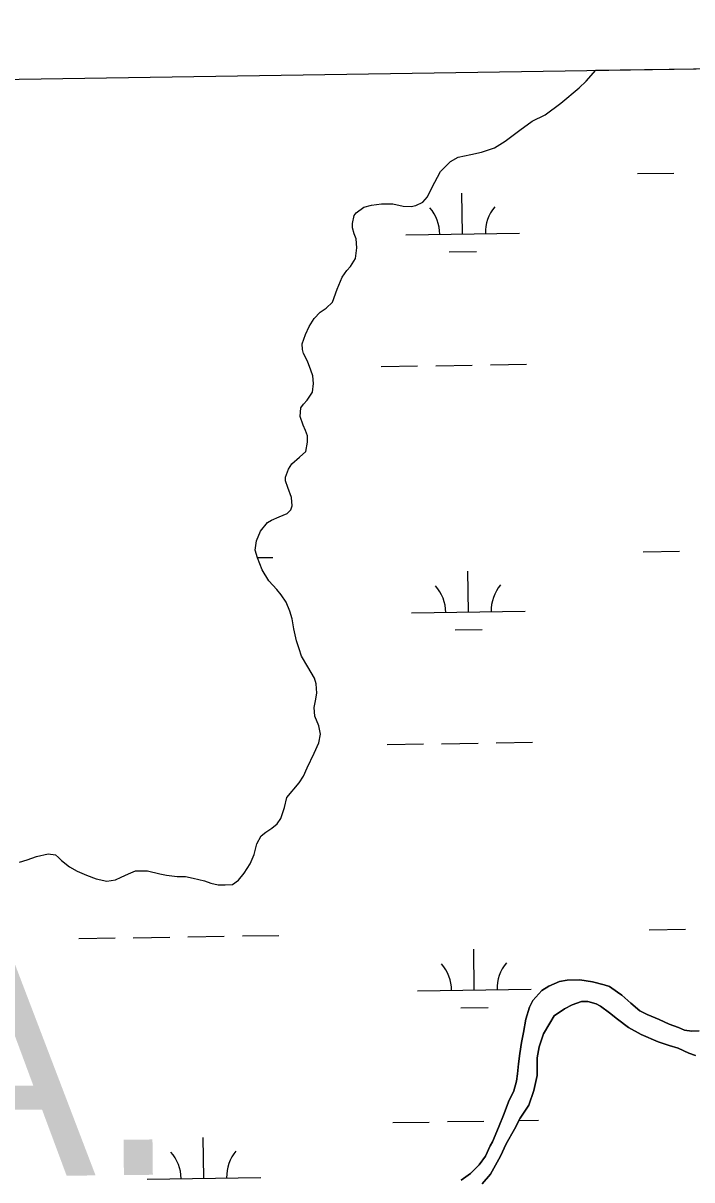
# Model space of a CAD drawing. Extents: x 3823584 to 3861785, y 301729 to 327625.
# Drawn here: x 3856203 to 3856791, y 324809 to 325827 of the extents above; entities that cross this region are included whole.
import ezdxf

# ---------------------------------------------------------------- set-up
doc = ezdxf.new("R2010")
doc.units = 0
for name, color, linetype in [('V-GRID-FRAM', 7, 'Continuous'), ('V-TOPO-GNAM-IDEN', 7, 'Continuous'), ('V-TOPO-SHOR', 7, 'Continuous'), ('V-WETL-SWMP', 7, 'Continuous')]:
    doc.layers.add(name, color=color, linetype=linetype)

msp = doc.modelspace()

# ---------------------------------------------------------------- linework, layer by layer
at = {"layer": 'V-GRID-FRAM'}
msp.add_lwpolyline([(3827552.2, 325336), (3859397.3, 325827), (3859685.5, 307646.8), (3827824.6, 307155.6), (3827552.2, 325336)], dxfattribs=at)
at = {"layer": 'V-TOPO-SHOR'}
for points in [[(3856562.8, 325682.1), (3856570.4, 325696.6), (3856579.2, 325705.2), (3856585.9, 325709), (3856596.9, 325711.3), (3856606.4, 325713.6), (3856617.8, 325717.4), (3856627.3, 325723.2), (3856640, 325732.9), (3856651, 325740.6), (3856662.5, 325746.4), (3856676.3, 325756.5), (3856692.2, 325770.1), (3856698.5, 325776), (3856707, 325785.5)], [(3856387.2, 325069), (3856392.7, 325072.9), (3856397.5, 325079.1), (3856402.7, 325087.3), (3856406.3, 325095.5), (3856408.8, 325104.9), (3856412.4, 325112), (3856416.7, 325115.1), (3856421.9, 325118.6), (3856426.6, 325122.5), (3856429.8, 325127.2), (3856431.4, 325131.5), (3856433, 325136.9), (3856435.1, 325145.6), (3856445.8, 325158.4), (3856449.8, 325164.3), (3856453, 325171.7), (3856459, 325184.7), (3856463.1, 325193.7), (3856464.7, 325201.5), (3856463.2, 325208.6), (3856459.7, 325217.3), (3856459, 325224.8), (3856460.3, 325230.6), (3856461.5, 325237.3), (3856460.8, 325245.6), (3856459.3, 325250.7), (3856453.5, 325260.6), (3856448.1, 325270.1), (3856445.8, 325276.4), (3856443.5, 325283.5), (3856441.2, 325294.1), (3856439.7, 325302.8), (3856437.8, 325309.5), (3856434.4, 325317.4), (3856430.1, 325324.1), (3856426.2, 325328.8), (3856419.2, 325336.4), (3856413.4, 325345.9), (3856409.2, 325356.5), (3856407.3, 325363.2), (3856408.5, 325371.5), (3856411.8, 325380.1), (3856418.1, 325387.5), (3856421.7, 325389.8), (3856428.4, 325392.5), (3856435.5, 325395.6), (3856438.7, 325398.7), (3856439.9, 325402.2), (3856439.2, 325409.7), (3856436.1, 325418.4), (3856433.8, 325424.3), (3856433.8, 325427.4), (3856436.6, 325434.5), (3856439.4, 325439.2), (3856446.2, 325445), (3856451.7, 325450.1), (3856453.4, 325458.3), (3856453.4, 325463.8), (3856451.5, 325468.5), (3856449.6, 325473.3), (3856446.9, 325480.8), (3856447.4, 325488.6), (3856449.8, 325491.8), (3856452.9, 325495.3), (3856457.7, 325502.3), (3856458.6, 325509.8), (3856457.9, 325516.8), (3856456.3, 325521.6), (3856453.3, 325529.5), (3856449.8, 325536.2), (3856449, 325539.7), (3856448.7, 325544.8), (3856451.5, 325553.1), (3856454.7, 325560.1), (3856459.1, 325567.1), (3856464.3, 325572.6), (3856469.8, 325576.1), (3856475.4, 325581.5), (3856479.4, 325592.9), (3856483.9, 325603.5), (3856487.8, 325609.3), (3856491, 325612.8), (3856495.4, 325619.9), (3856496.7, 325629.3), (3856496, 325637.2), (3856494.4, 325641.5), (3856492.9, 325647), (3856492.9, 325650.6), (3856494.2, 325657.6), (3856496.2, 325660), (3856502.9, 325665), (3856509.6, 325666.9), (3856518.3, 325668), (3856528.5, 325667.9), (3856537.5, 325665.9), (3856544.6, 325665.8), (3856548.5, 325666.5), (3856554.8, 325669.6), (3856558.8, 325674.3), (3856562.8, 325682.1)], [(3856199.9, 325088.8), (3856206.6, 325090.7), (3856214.9, 325093.8), (3856225.1, 325096.1), (3856231.4, 325095.2), (3856234.1, 325092.8), (3856236.8, 325090.1), (3856243.9, 325084.5), (3856250.5, 325080.9), (3856258.7, 325077.3), (3856267.3, 325074.1), (3856276.8, 325072), (3856284.2, 325073.1), (3856289.4, 325075.4), (3856295.7, 325078.5), (3856302, 325081.2), (3856312.6, 325081.1), (3856323.2, 325078.6), (3856329.1, 325077.4), (3856338.5, 325076.1), (3856346, 325076.1), (3856352.7, 325074.8), (3856362.5, 325072.4), (3856368.3, 325070.3), (3856374.6, 325068.7), (3856380.9, 325068.7), (3856387.2, 325069)], [(3856588.5, 324808.8), (3856596.6, 324814.8), (3856604.4, 324822.4), (3856609.8, 324830.1), (3856613.9, 324839), (3856616, 324842.6), (3856621.4, 324855.2), (3856626.3, 324867.7), (3856630.1, 324877.8), (3856634.7, 324887.5), (3856637.2, 324896), (3856638, 324902.5), (3856638.9, 324911.4), (3856640.2, 324920.3), (3856641.6, 324930), (3856643.3, 324939), (3856645.4, 324950.7), (3856648.7, 324961.2), (3856651.6, 324966.9), (3856659.4, 324975.7), (3856665.6, 324979.7), (3856674.9, 324983.7), (3856681.8, 324984.9), (3856692.8, 324985.2), (3856704.1, 324983.4), (3856714.3, 324980.9), (3856719.1, 324979.2), (3856726, 324974.3), (3856730, 324971.8), (3856737.7, 324964.8), (3856745.7, 324957.9), (3856752.2, 324954.6), (3856762.7, 324950.4), (3856771.6, 324946.3), (3856779.7, 324943.3), (3856784.9, 324940.9), (3856791.4, 324940), (3856797.9, 324940.3)], [(3856794.6, 324918.6), (3856788.7, 324920.6), (3856779.4, 324925), (3856771.6, 324927.4), (3856761.8, 324930.6), (3856747, 324937), (3856735.7, 324943.4), (3856726, 324950.5), (3856719, 324956.1), (3856711.2, 324962), (3856707.3, 324964), (3856699.9, 324966.1), (3856694.4, 324966.1), (3856686.1, 324963.1), (3856679.4, 324959.6), (3856670.4, 324953.4), (3856666.4, 324947.2), (3856660.8, 324937.8), (3856657.2, 324926.1), (3856655.5, 324916.7), (3856655.4, 324901.1), (3856652.5, 324887.8), (3856648.1, 324874.9), (3856640.5, 324863.6), (3856635.4, 324853.9), (3856628.2, 324841), (3856623, 324830.1), (3856614.2, 324814.1), (3856607.1, 324805.6)]]:
    msp.add_lwpolyline(points, dxfattribs=at)
at = {"layer": 'V-WETL-SWMP'}
for p, q in [((3856707, 325785.5), (3858099, 325807)), ((3856698.5, 325776), (3856707, 325785.5)), ((3856692.2, 325770.1), (3856698.5, 325776)), ((3856676.3, 325756.5), (3856692.2, 325770.1)), ((3856662.5, 325746.4), (3856676.3, 325756.5)), ((3856651, 325740.6), (3856662.5, 325746.4)), ((3856627.3, 325723.2), (3856640, 325732.9)), ((3856640, 325732.9), (3856651, 325740.6)), ((3856617.8, 325717.4), (3856627.3, 325723.2)), ((3856585.9, 325709), (3856596.9, 325711.3)), ((3856596.9, 325711.3), (3856606.4, 325713.6)), ((3856606.4, 325713.6), (3856617.8, 325717.4)), ((3856570.4, 325696.6), (3856579.2, 325705.2)), ((3856579.2, 325705.2), (3856585.9, 325709)), ((3856562.8, 325682.1), (3856570.4, 325696.6)), ((3856743.6, 325694.6), (3856775.6, 325695.1)), ((3856558.8, 325674.3), (3856562.8, 325682.1)), ((3856554.8, 325669.6), (3856558.8, 325674.3)), ((3856589.8, 325641.5), (3856589.2, 325677.4)), ((3856494.2, 325657.6), (3856496.2, 325660)), ((3856496.2, 325660), (3856502.9, 325665)), ((3856502.9, 325665), (3856509.6, 325666.9)), ((3856509.6, 325666.9), (3856518.3, 325668)), ((3856518.3, 325668), (3856528.5, 325667.9)), ((3856528.5, 325667.9), (3856537.5, 325665.9)), ((3856537.5, 325665.9), (3856544.6, 325665.8)), ((3856544.6, 325665.8), (3856548.5, 325666.5)), ((3856548.5, 325666.5), (3856554.8, 325669.6)), ((3856492.9, 325650.6), (3856494.2, 325657.6)), ((3856492.9, 325647), (3856492.9, 325650.6)), ((3856494.4, 325641.5), (3856492.9, 325647)), ((3856496, 325637.2), (3856494.4, 325641.5)), ((3856539.8, 325640.7), (3856639.8, 325642.2)), ((3856495.4, 325619.9), (3856496.7, 325629.3)), ((3856496.7, 325629.3), (3856496, 325637.2)), ((3856491, 325612.8), (3856495.4, 325619.9)), ((3856578, 325625.8), (3856602, 325626.2)), ((3856483.8, 325603.5), (3856487.8, 325609.3)), ((3856487.8, 325609.3), (3856491, 325612.8)), ((3856479.4, 325592.9), (3856483.8, 325603.5)), ((3856475.4, 325581.5), (3856479.4, 325592.9)), ((3856469.8, 325576.1), (3856475.4, 325581.5)), ((3856459.1, 325567.1), (3856464.3, 325572.6)), ((3856464.3, 325572.6), (3856469.8, 325576.1)), ((3856451.5, 325553.1), (3856454.7, 325560.1)), ((3856454.7, 325560.1), (3856459.1, 325567.1)), ((3856448.7, 325544.8), (3856451.5, 325553.1)), ((3856449, 325539.7), (3856448.7, 325544.8)), ((3856449.8, 325536.2), (3856449, 325539.7)), ((3856453.3, 325529.5), (3856449.8, 325536.2)), ((3856456.3, 325521.6), (3856453.3, 325529.5)), ((3856457.9, 325516.8), (3856456.3, 325521.6)), ((3856518.2, 325524.9), (3856550.2, 325525.4)), ((3856566.2, 325525.6), (3856598.2, 325526.1)), ((3856614.2, 325526.4), (3856646.1, 325526.9)), ((3856457.7, 325502.3), (3856458.6, 325509.8)), ((3856458.6, 325509.8), (3856457.9, 325516.8)), ((3856452.9, 325495.3), (3856457.7, 325502.3)), ((3856446.9, 325480.8), (3856447.4, 325488.6)), ((3856447.4, 325488.6), (3856449.8, 325491.8)), ((3856449.8, 325491.8), (3856452.9, 325495.3)), ((3856449.6, 325473.3), (3856446.9, 325480.8)), ((3856451.5, 325468.5), (3856449.6, 325473.3)), ((3856453.4, 325463.8), (3856451.5, 325468.5)), ((3856451.7, 325450.1), (3856453.4, 325458.3)), ((3856453.4, 325458.3), (3856453.4, 325463.8)), ((3856446.2, 325445), (3856451.7, 325450.1)), ((3856436.6, 325434.5), (3856439.4, 325439.2)), ((3856439.4, 325439.2), (3856446.2, 325445)), ((3856433.8, 325427.4), (3856436.6, 325434.5)), ((3856433.8, 325424.3), (3856433.8, 325427.4)), ((3856436.1, 325418.4), (3856433.8, 325424.3)), ((3856439.2, 325409.7), (3856436.1, 325418.4)), ((3856439.9, 325402.2), (3856439.2, 325409.7)), ((3856428.4, 325392.5), (3856435.5, 325395.6)), ((3856435.5, 325395.6), (3856438.7, 325398.7)), ((3856438.7, 325398.7), (3856439.9, 325402.2)), ((3856411.8, 325380.1), (3856418.1, 325387.5)), ((3856418.1, 325387.5), (3856421.7, 325389.8)), ((3856421.7, 325389.8), (3856428.4, 325392.5)), ((3856408.5, 325371.5), (3856411.8, 325380.1)), ((3856407.3, 325363.2), (3856408.5, 325371.5)), ((3856409.2, 325356.5), (3856407.3, 325363.2)), ((3856409.1, 325356.7), (3856422.8, 325356.9)), ((3856413.4, 325345.9), (3856409.2, 325356.5)), ((3856748.7, 325361.9), (3856780.7, 325362.4)), ((3856419.2, 325336.4), (3856413.4, 325345.9)), ((3856594.9, 325308.8), (3856594.4, 325344.8)), ((3856426.2, 325328.8), (3856419.2, 325336.4)), ((3856430.1, 325324.1), (3856426.2, 325328.8)), ((3856434.4, 325317.4), (3856430.1, 325324.1)), ((3856437.8, 325309.5), (3856434.4, 325317.4)), ((3856439.7, 325302.8), (3856437.8, 325309.5)), ((3856544.9, 325308), (3856644.9, 325309.6)), ((3856441.2, 325294.1), (3856439.7, 325302.8)), ((3856443.5, 325283.5), (3856441.2, 325294.1)), ((3856583.2, 325293.2), (3856607.1, 325293.6)), ((3856445.8, 325276.4), (3856443.5, 325283.5)), ((3856448.1, 325270.1), (3856445.8, 325276.4)), ((3856453.5, 325260.6), (3856448.1, 325270.1)), ((3856459.3, 325250.7), (3856453.5, 325260.6)), ((3856460.8, 325245.6), (3856459.3, 325250.7)), ((3856461.5, 325237.3), (3856460.8, 325245.6)), ((3856460.3, 325230.6), (3856461.5, 325237.3)), ((3856459, 325224.8), (3856460.3, 325230.6)), ((3856459.7, 325217.3), (3856459, 325224.8)), ((3856463.2, 325208.6), (3856459.7, 325217.3)), ((3856463.1, 325193.7), (3856464.7, 325201.5)), ((3856464.7, 325201.5), (3856463.2, 325208.6)), ((3856459, 325184.7), (3856463.1, 325193.7)), ((3856523.3, 325192.3), (3856555.3, 325192.8)), ((3856571.3, 325193), (3856603.3, 325193.5)), ((3856619.3, 325193.7), (3856651.3, 325194.2)), ((3856453, 325171.7), (3856459, 325184.7)), ((3856449.8, 325164.3), (3856453, 325171.7)), ((3856445.8, 325158.4), (3856449.8, 325164.3)), ((3856435.1, 325145.6), (3856445.8, 325158.4)), ((3856433, 325136.9), (3856435.1, 325145.6)), ((3856429.8, 325127.2), (3856431.4, 325131.5)), ((3856431.4, 325131.5), (3856433, 325136.9)), ((3856421.9, 325118.6), (3856426.6, 325122.5)), ((3856426.6, 325122.5), (3856429.8, 325127.2)), ((3856408.8, 325104.9), (3856412.4, 325112)), ((3856412.4, 325112), (3856416.7, 325115.1)), ((3856416.7, 325115.1), (3856421.9, 325118.6)), ((3856406.3, 325095.5), (3856408.8, 325104.9)), ((3856199.9, 325088.8), (3856206.6, 325090.7)), ((3856206.6, 325090.7), (3856214.9, 325093.8)), ((3856214.9, 325093.8), (3856225.1, 325096.1)), ((3856225.1, 325096.1), (3856231.4, 325095.2)), ((3856231.4, 325095.2), (3856234.1, 325092.8)), ((3856234.1, 325092.8), (3856236.8, 325090.1)), ((3856236.8, 325090.1), (3856243.9, 325084.5)), ((3856402.7, 325087.3), (3856406.3, 325095.5)), ((3856243.9, 325084.5), (3856250.5, 325080.9)), ((3856250.5, 325080.9), (3856258.7, 325077.3)), ((3856295.7, 325078.5), (3856302, 325081.2)), ((3856302, 325081.2), (3856312.6, 325081.1)), ((3856312.6, 325081.1), (3856323.2, 325078.6)), ((3856397.5, 325079.1), (3856402.7, 325087.3)), ((3856258.7, 325077.3), (3856267.3, 325074.1)), ((3856267.3, 325074.1), (3856276.8, 325072)), ((3856276.8, 325072), (3856284.2, 325073.1)), ((3856284.2, 325073.1), (3856289.4, 325075.4)), ((3856289.4, 325075.4), (3856295.7, 325078.5)), ((3856323.2, 325078.6), (3856329.1, 325077.4)), ((3856329.1, 325077.4), (3856338.5, 325076.1)), ((3856338.5, 325076.1), (3856346, 325076.1)), ((3856346, 325076.1), (3856352.6, 325074.8)), ((3856352.6, 325074.8), (3856362.5, 325072.4)), ((3856362.5, 325072.4), (3856368.3, 325070.3)), ((3856368.3, 325070.3), (3856374.6, 325068.7)), ((3856387.2, 325069), (3856392.7, 325072.9)), ((3856392.7, 325072.9), (3856397.5, 325079.1)), ((3856374.6, 325068.7), (3856380.9, 325068.7)), ((3856380.9, 325068.7), (3856387.2, 325069)), ((3856753.8, 325029.3), (3856785.8, 325029.8)), ((3856252, 325021.6), (3856284, 325022.1)), ((3856300, 325022.3), (3856332, 325022.8)), ((3856348, 325023), (3856380, 325023.5)), ((3856396, 325023.8), (3856428, 325024.3)), ((3856600, 324976.2), (3856599.5, 325012.2)), ((3856665.6, 324979.7), (3856659.4, 324975.7)), ((3856674.9, 324983.7), (3856665.6, 324979.7)), ((3856681.8, 324984.9), (3856674.9, 324983.7)), ((3856692.8, 324985.2), (3856681.8, 324984.9)), ((3856704.1, 324983.4), (3856692.8, 324985.2)), ((3856714.3, 324980.9), (3856704.1, 324983.4)), ((3856719.1, 324979.2), (3856714.3, 324980.9)), ((3856726, 324974.3), (3856719.1, 324979.2)), ((3856550, 324975.4), (3856650, 324977)), ((3856659.4, 324975.7), (3856651.6, 324966.9)), ((3856730, 324971.8), (3856726, 324974.3)), ((3856737.7, 324964.8), (3856730, 324971.8)), ((3856588.3, 324960.6), (3856612.3, 324960.9)), ((3856648.7, 324961.2), (3856645.4, 324950.7)), ((3856651.6, 324966.9), (3856648.7, 324961.2)), ((3856670.4, 324953.4), (3856679.4, 324959.6)), ((3856679.4, 324959.6), (3856686.1, 324963.1)), ((3856686.1, 324963.1), (3856694.4, 324966.1)), ((3856694.4, 324966.1), (3856699.9, 324966.1)), ((3856699.9, 324966.1), (3856707.3, 324964)), ((3856707.3, 324964), (3856711.2, 324962)), ((3856711.2, 324962), (3856719, 324956.1)), ((3856745.7, 324957.9), (3856737.7, 324964.8)), ((3856752.2, 324954.6), (3856745.7, 324957.9)), ((3856645.4, 324950.7), (3856643.3, 324939)), ((3856660.8, 324937.8), (3856666.4, 324947.2)), ((3856666.4, 324947.2), (3856670.4, 324953.4)), ((3856719, 324956.1), (3856726, 324950.5)), ((3856726, 324950.5), (3856735.7, 324943.4)), ((3856762.7, 324950.4), (3856752.2, 324954.6)), ((3856771.6, 324946.3), (3856762.7, 324950.4)), ((3856643.3, 324939), (3856641.5, 324930)), ((3856657.2, 324926.1), (3856660.8, 324937.8)), ((3856735.7, 324943.4), (3856747, 324937)), ((3856747, 324937), (3856761.8, 324930.6)), ((3856779.7, 324943.3), (3856771.6, 324946.3)), ((3856784.9, 324940.9), (3856779.7, 324943.3)), ((3856791.4, 324940), (3856784.9, 324940.9)), ((3856797.9, 324940.3), (3856791.4, 324940)), ((3856641.5, 324930), (3856640.2, 324920.3)), ((3856761.8, 324930.6), (3856771.6, 324927.4)), ((3856771.6, 324927.4), (3856779.4, 324925)), ((3856640.2, 324920.3), (3856638.9, 324911.4)), ((3856655.4, 324901.1), (3856655.5, 324916.7)), ((3856655.5, 324916.7), (3856657.2, 324926.1)), ((3856779.4, 324925), (3856788.7, 324920.6)), ((3856788.7, 324920.6), (3856794.6, 324918.6)), ((3856638.9, 324911.4), (3856638, 324902.5)), ((3856638, 324902.5), (3856637.2, 324896)), ((3856652.5, 324887.8), (3856655.4, 324901.1)), ((3856634.7, 324887.5), (3856630.1, 324877.8)), ((3856637.2, 324896), (3856634.7, 324887.5)), ((3856648.1, 324874.9), (3856652.5, 324887.8)), ((3856630.1, 324877.8), (3856626.3, 324867.7)), ((3856626.3, 324867.7), (3856621.4, 324855.2)), ((3856640.5, 324863.6), (3856648.1, 324874.9)), ((3856528.4, 324859.6), (3856560.4, 324860.1)), ((3856576.4, 324860.4), (3856608.4, 324860.9)), ((3856635.4, 324853.9), (3856640.5, 324863.6)), ((3856639.3, 324861.3), (3856656.4, 324861.6)), ((3856362.1, 324810.6), (3856361.5, 324846.6)), ((3856621.4, 324855.2), (3856616, 324842.6)), ((3856628.2, 324841), (3856635.4, 324853.9)), ((3856613.9, 324839), (3856609.8, 324830.1)), ((3856616, 324842.6), (3856613.9, 324839)), ((3856623, 324830.1), (3856628.2, 324841)), ((3856609.8, 324830.1), (3856604.4, 324822.4)), ((3856614.2, 324814.1), (3856623, 324830.1)), ((3856596.6, 324814.8), (3856588.5, 324808.8)), ((3856604.4, 324822.4), (3856596.6, 324814.8)), ((3856312.1, 324809.9), (3856412.1, 324811.4)), ((3856607.1, 324805.6), (3856614.2, 324814.1))]:
    msp.add_line(p, q, dxfattribs=at)
for centre, start, end in [((3856534.5, 325641.1), 0.1115, 41.6552), ((3856645, 325642.8), 140.1115, 181.6552), ((3856539.7, 325308.4), 0.1115, 41.6552), ((3856650.1, 325310.1), 140.1115, 181.6552), ((3856544.8, 324975.8), 0.1115, 41.6552), ((3856655.3, 324977.5), 140.1115, 181.6552), ((3856306.8, 324810.3), 0.1115, 41.6552), ((3856417.3, 324812), 140.1115, 181.6552)]:
    msp.add_arc(centre, 35.2, start, end, dxfattribs=at)

# ---------------------------------------------------------------- texts
at = {"layer": 'V-TOPO-GNAM-IDEN'}
msp.add_text('LA.', height=200, rotation=0.6162, dxfattribs=at).set_placement((3855940.2, 324809.6))

doc.saveas('drawing.dxf')
